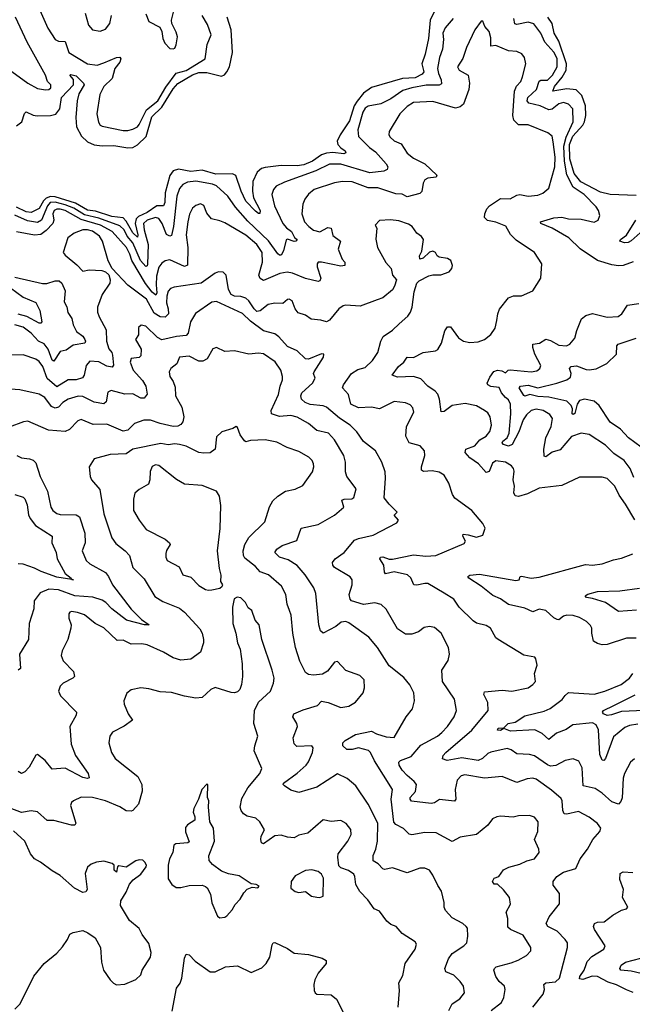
# Model space of a CAD drawing. Extents: x 1954683 to 2060285, y 904798 to 1016299.
# Tile 403 of 472: x 2030804 to 2034601, y 978303 to 984408. Entities that reach past the tile are written whole.
import ezdxf

# ---------------------------------------------------------------- set-up
doc = ezdxf.new("R2010")
doc.units = 0

msp = doc.modelspace()

# ---------------------------------------------------------------- linework, layer by layer
at = {"layer": '0CON10XD'}
for points in [[(2031585.4, 984445.4), (2031605, 984397.5), (2031672, 984362), (2031685.7, 984335.7), (2031692.1, 984292.1), (2031703.4, 984263.4), (2031735, 984230), (2031755, 984226.7), (2031765, 984232.5), (2031775, 984252.5), (2031781.7, 984301.7), (2031775, 984330), (2031747.5, 984385), (2031746, 984405), (2031770, 984505)], [(2033376.7, 984465), (2033348.3, 984405), (2033337.4, 984292.6), (2033318.3, 984195), (2033297.2, 984135), (2033310, 984085), (2033298.9, 984071.1), (2033255, 984048.8), (2033176.4, 984043.6), (2032985, 983988.8), (2032935, 983952.3), (2032895, 983903.8), (2032878.3, 983875), (2032848, 983782), (2032790.5, 983695), (2032772, 983655), (2032775.4, 983635), (2032794, 983614), (2032822.5, 983595), (2032825, 983581.9), (2032813.2, 983576.8), (2032745, 983584.1), (2032705, 983580), (2032675, 983569.7), (2032618.9, 983531.1), (2032565, 983509.3), (2032525, 983502.3), (2032424.8, 983505.2), (2032325, 983492.5), (2032303.5, 983486.5), (2032276.7, 983463.3), (2032249.2, 983405), (2032246.3, 983345), (2032253, 983303), (2032295, 983226.2), (2032293, 983207), (2032285, 983206.2), (2032265, 983222), (2032205, 983283.9), (2032176.2, 983345), (2032143, 983443), (2032123, 983453), (2032019.7, 983450.3), (2031935, 983475.1), (2031865, 983467.7), (2031787.8, 983482.2), (2031755, 983470.5), (2031735, 983441.8), (2031704.8, 983335), (2031704.5, 983275), (2031696.1, 983255), (2031655, 983253.9), (2031595, 983212.4), (2031541.4, 983188.6), (2031525.9, 983174.1), (2031519.5, 983145), (2031537.4, 983075), (2031535, 983060.8), (2031505, 983087.5), (2031465, 983160), (2031445, 983180.3), (2031375, 983188.9), (2031275, 983221.6), (2031225, 983228.1), (2031150.4, 983270.4), (2031025, 983308.9), (2030995, 983311.1), (2030968.6, 983301.4), (2030950.8, 983285), (2030925, 983237.4), (2030875, 983213)], [(2030919.7, 984485), (2030978.2, 984355), (2031025, 984285.6), (2031045, 984275.4), (2031085, 984272.2), (2031108.6, 984205), (2031225, 984133.8), (2031285, 984125.4), (2031325, 984140.8), (2031405, 984174.5), (2031425.7, 984175.7), (2031432, 984165), (2031424.3, 984145), (2031393.6, 984106.4), (2031376.9, 984043.1), (2031325.6, 983995), (2031301.5, 983945), (2031282.7, 983825), (2031292.1, 983772.1), (2031303.1, 983755), (2031315, 983749.1), (2031445, 983721.1), (2031475, 983720.9), (2031505, 983730), (2031533.5, 983745), (2031545, 983757.9), (2031589.7, 983850.3), (2031660.6, 983905), (2031709.6, 983990.4), (2031773.5, 984076.5), (2031835, 984093.2), (2031952.9, 984165), (2031966.5, 984253.5), (2031990.8, 984315), (2031967.6, 984377.6), (2031935.3, 984435)], [(2031209.8, 984449.8), (2031231.4, 984375), (2031256.2, 984345), (2031302.7, 984337.3), (2031335, 984350), (2031363.1, 984385), (2031372.9, 984435)], [(2030755, 984087.8), (2030854.2, 984015), (2030915, 983981.9), (2030965, 983974.3), (2030985, 983976.2), (2030996.7, 983985), (2030996.2, 984005), (2030975.6, 984025.6), (2030963.5, 984065), (2030850, 984270), (2030777.2, 984425)], [(2033491.6, 984415), (2033441.3, 984358.7), (2033426.8, 984325), (2033430.4, 984285), (2033425.2, 984225), (2033406.8, 984173.2), (2033393.5, 984106.5), (2033399.4, 984075), (2033417.1, 984035), (2033418.5, 984011.5), (2033405, 984001.9), (2033322.7, 984002.7), (2033235, 983985.2), (2033179.8, 983970.2), (2033105, 983917.5), (2033043, 983887), (2032965, 983872.9), (2032945, 983858.9), (2032930.5, 983835), (2032900.6, 983725), (2032903.8, 983685), (2032973.3, 983615), (2033009.3, 983589.3), (2033075.4, 983515), (2033086.7, 983495), (2033080.9, 983479.1), (2033061.4, 983468.6), (2032975, 983458.8), (2032795, 983512.1), (2032725, 983512.6), (2032638.8, 983471.2), (2032445, 983401.8), (2032394.7, 983375.3), (2032376.7, 983355), (2032366.7, 983325), (2032384.3, 983254.3), (2032434.3, 983145), (2032456.9, 983116.9), (2032487.9, 983095), (2032507.8, 983057.8), (2032523.8, 983045), (2032516.2, 983035), (2032506.3, 983033.7), (2032465, 983046.5), (2032455, 983044), (2032438.9, 982975), (2032425, 982949.2), (2032415, 982948.6), (2032405, 982957.1), (2032346.5, 983036.5), (2032218.1, 983158.1), (2032142, 983245), (2032094.5, 983315), (2032025, 983377.1), (2031999.2, 983389.2), (2031895, 983407.8), (2031845, 983401.6), (2031815, 983386.9), (2031795, 983360.6), (2031779, 983315), (2031757.9, 983125), (2031745, 983070.8), (2031735, 983065.5), (2031715, 983075.6), (2031686.7, 983145), (2031665.8, 983175.8), (2031645, 983182.2), (2031593.4, 983165), (2031572.4, 983145), (2031575.8, 983105), (2031600.9, 983015), (2031596.6, 982893.4), (2031595, 982882.5), (2031585, 982877.9), (2031553.4, 982915), (2031504.6, 983025), (2031470, 983065), (2031452.2, 983105), (2031425, 983131), (2031295, 983178.3), (2031205, 983198.9), (2031139, 983239), (2031085, 983260.1), (2031025, 983276.4), (2030993.7, 983275), (2030975.9, 983255), (2030938.5, 983165), (2030915, 983151.4), (2030851.6, 983161.6), (2030775, 983197)], [(2030785, 983750.9), (2030817.9, 983775), (2030833.4, 983826.6), (2030843.8, 983836.2), (2030886.9, 983816.9), (2030912.9, 983812.9), (2030995, 983813.6), (2031028.2, 983821.8), (2031052.6, 983855), (2031062.7, 983925), (2031137.3, 984005), (2031136.9, 984036.9), (2031114, 984065), (2031121.9, 984068.1), (2031155, 984060.6), (2031200.4, 984015), (2031203.2, 984005), (2031171.2, 983948.8), (2031159.6, 983905), (2031152.5, 983802.5), (2031157.1, 983745), (2031186.5, 983686.5), (2031225, 983650.4), (2031265, 983632.2), (2031315, 983625.6), (2031387.6, 983627.6), (2031475, 983612.9), (2031505, 983616.1), (2031535, 983632.5), (2031588.5, 983685), (2031624, 983806), (2031686, 983865), (2031755, 983978.8), (2031785, 984013.7), (2031875, 984065.9), (2031915, 984081), (2031965, 984081.5), (2032055, 984057.8), (2032073.1, 984066.9), (2032088.5, 984085), (2032104.7, 984115.3), (2032123.8, 984205), (2032115.3, 984344.7), (2032089.5, 984425)], [(2034617.4, 981307.4), (2034558.5, 981405), (2034520.4, 981460.4), (2034492.9, 981515), (2034445, 981564.2), (2034415, 981571.9), (2034275, 981570.8), (2034165, 981520.6), (2034025, 981502.5), (2033951.7, 981468.3), (2033895, 981451.1), (2033876.1, 981456.1), (2033866.4, 981475), (2033871.1, 981515), (2033862.5, 981555), (2033869.5, 981609.5), (2033865.7, 981625.7), (2033851.7, 981641.7), (2033815, 981665.6), (2033755, 981673.1), (2033735, 981659.2), (2033715, 981606.7), (2033695, 981601.2), (2033648.1, 981655), (2033595, 981690.8), (2033565.5, 981725), (2033569.2, 981745), (2033625, 981766.7), (2033657, 981803), (2033696.4, 981825), (2033718.2, 981855), (2033729.4, 981895), (2033719.4, 981945), (2033705, 981970), (2033685, 981985.8), (2033635, 982014), (2033565, 982027.5), (2033485, 982015.3), (2033435, 981978.2), (2033416.4, 981976.4), (2033406.2, 982055), (2033395, 982086.4), (2033379.2, 982105), (2033335, 982135.3), (2033291.1, 982181.1), (2033245, 982195.5), (2033145, 982191.1), (2033112.9, 982205), (2033151.5, 982258.5), (2033185.5, 982285), (2033205, 982316.7), (2033245, 982314.5), (2033305, 982345.4), (2033382.5, 982355), (2033395, 982362.5), (2033417.9, 982402.1), (2033440, 982480), (2033455, 982503.8), (2033475, 982503.8), (2033524.4, 982435), (2033555, 982415.6), (2033595, 982407.5), (2033645, 982411.4), (2033685.7, 982424.3), (2033724.5, 982455.5), (2033750.8, 982495), (2033762.7, 982542.7), (2033767.1, 982585), (2033777.6, 982612.4), (2033835, 982684.2), (2033865, 982695.7), (2033915, 982696), (2033985, 982726.7), (2034034.2, 982805), (2034040, 982895), (2033995, 982964), (2033880.5, 983040.5), (2033845.5, 983075.5), (2033817, 983127), (2033755, 983151.9), (2033702.9, 983162.9), (2033685, 983182.5), (2033687.1, 983205), (2033700, 983235), (2033716, 983254), (2033785, 983300), (2033845, 983297.8), (2033885, 983320), (2033905, 983323.8), (2033955, 983314.6), (2034015, 983321.1), (2034046.4, 983333.6), (2034085, 983364), (2034121.8, 983495), (2034124.2, 983555), (2034111.1, 983651.1), (2034105, 983686.7), (2034077.6, 983707.6), (2033955, 983756.4), (2033895, 983756.2), (2033867.3, 983785), (2033861.1, 983815), (2033871.6, 983965), (2033884.1, 983995.9), (2033909.6, 984025), (2033920.7, 984055), (2033940.6, 984135), (2033933.4, 984173.4), (2033917.4, 984197.4), (2033885, 984211.9), (2033835, 984215.5), (2033755, 984248.6), (2033724.2, 984244.2), (2033724, 984295), (2033713.8, 984335), (2033686.4, 984366.4), (2033675, 984400), (2033665, 984400), (2033626.2, 984345), (2033573.3, 984235), (2033551.9, 984168.1), (2033518.1, 984115), (2033527.5, 984095), (2033583.3, 984065), (2033592.5, 984015), (2033587.4, 983975), (2033556.1, 983885), (2033535, 983867.5), (2033505, 983858.8), (2033365, 983901.3), (2033245, 983894.1), (2033205, 983870.8), (2033161.2, 983825), (2033094.4, 983715.6), (2033091.8, 983695), (2033100.1, 983680.1), (2033125, 983657.3), (2033168.5, 983638.5), (2033205, 983581.1), (2033245, 983550.5), (2033315, 983514.5), (2033390, 983445), (2033385, 983432.5), (2033334.6, 983425.4), (2033316, 983415), (2033306, 983395), (2033297.3, 983342.7), (2033285, 983330), (2033205, 983309.4), (2033175, 983325.9), (2033135, 983328.1), (2033025, 983364.7), (2032965, 983365.2), (2032865, 983402.2), (2032804.5, 983404.5), (2032755, 983396.9), (2032629.4, 983355), (2032595, 983326.9), (2032571.5, 983295), (2032559.5, 983265), (2032552.7, 983205), (2032569.4, 983155), (2032595.6, 983125), (2032625, 983103.8), (2032665, 983092.1), (2032715, 983118.9), (2032735, 983115.6), (2032745, 983070.9), (2032792.2, 983035), (2032779.2, 982985), (2032802.9, 982922.9), (2032819.4, 982905), (2032818.6, 982885), (2032795, 982879.6), (2032675, 982905.7), (2032655, 982903.8), (2032648, 982895), (2032648.1, 982875), (2032671.5, 982805), (2032665, 982789.2), (2032655, 982785.6), (2032575, 982804.1), (2032495, 982837.6), (2032462.2, 982842.2), (2032417.1, 982835), (2032315, 982791.8), (2032295, 982804.4), (2032285.4, 982825), (2032309.7, 982905), (2032308.1, 982965), (2032275, 983015.3), (2032205, 983072.8), (2032075, 983147.7), (2032045, 983161.5), (2031993.7, 983173.7), (2031965, 983209.2), (2031945.3, 983255.3), (2031925, 983266.7), (2031895, 983256.9), (2031875, 983240), (2031857.3, 983202.7), (2031845.3, 983154.7), (2031835.8, 983075), (2031846.3, 982995), (2031844.6, 982885.4), (2031825, 982878.9), (2031735, 982920), (2031705, 982913.5), (2031685, 982898.9), (2031666.3, 982873.7), (2031653, 982817), (2031649.8, 982765), (2031655.2, 982714.8), (2031648.8, 982701.2), (2031625, 982718.5), (2031583.1, 982773.1), (2031499, 982915), (2031487, 982955), (2031466.7, 982995), (2031377.6, 983095), (2031304.4, 983134.4), (2031185, 983169.9), (2031085, 983224.8), (2031055, 983232.6), (2031035, 983233.5), (2031018, 983225), (2031010.5, 983205), (2031014.8, 983165), (2031009.5, 983145), (2030968.5, 983101.5), (2030935, 983076.8), (2030895, 983072.7), (2030785, 983093.6)], [(2034607, 982907), (2034545, 982884.3), (2034515, 982882.2), (2034475, 982888.1), (2034385, 982915.6), (2034277.5, 982987.5), (2034208.1, 983055), (2034105.3, 983115.3), (2034033.8, 983145), (2034032.5, 983155), (2034115, 983180.2), (2034165, 983183.6), (2034206, 983174), (2034285, 983172.3), (2034365, 983153.6), (2034389.2, 983165), (2034399.2, 983195), (2034391.4, 983225), (2034377.7, 983247.7), (2034302.3, 983325), (2034235, 983370.7), (2034196.2, 983446.2), (2034181.3, 983531.3), (2034176.9, 983623.1), (2034190.7, 983679.3), (2034234.2, 983775), (2034231.8, 983855), (2034206.7, 983885), (2034175, 983894.1), (2034145, 983887.5), (2034105, 983853.1), (2034085, 983848.9), (2034030, 983875), (2033959.7, 983889.7), (2033950.5, 983905), (2033954.8, 983925.2), (2034006.7, 983975), (2034023.2, 984026.8), (2034035, 984032.4), (2034075, 984033.2), (2034106.9, 984065), (2034136.6, 984115), (2034135, 984166.9), (2034115, 984208), (2034059, 984269), (2034035.2, 984325.2), (2033992, 984382), (2033955, 984393.8), (2033885, 984379.2), (2033873.4, 984383.4), (2033867.7, 984415)], [(2034625, 983317.7), (2034465, 983325.2), (2034405, 983338.9), (2034283.2, 983403.2), (2034241, 983455), (2034213.9, 983545), (2034212.5, 983635), (2034233.3, 983686.7), (2034295, 983753.7), (2034306, 983775), (2034314.3, 983815), (2034310.3, 983875), (2034289, 983939), (2034253, 983973), (2034195, 983978.6), (2034108, 983965), (2034119, 983995), (2034167.4, 984052.6), (2034192.1, 984095), (2034193.1, 984135), (2034145.3, 984275.3), (2034116.8, 984325), (2034103.8, 984385), (2034077.8, 984425)], [(2030875, 983213), (2030845, 983217.8), (2030785, 983246.2)], [(2033435, 980852.3), (2033335, 980911.3), (2033315, 980913.3), (2033265, 980902.1), (2033246.7, 980905), (2033228.1, 980948.1), (2033207.5, 980965), (2033125, 980984.3), (2033071.9, 980971.9), (2033065, 980983.3), (2033061.6, 981025), (2033036.4, 981065), (2033041.4, 981075), (2033055, 981077.3), (2033095, 981063.2), (2033115, 981062.9), (2033245, 981090), (2033322, 981082), (2033384.6, 981085.4), (2033559.5, 981160.5), (2033566.9, 981175), (2033550.6, 981205), (2033552.8, 981217.2), (2033583.3, 981215), (2033635, 981199.2), (2033675, 981212.5), (2033690, 981255), (2033675.8, 981285), (2033605.7, 981365), (2033501.2, 981441.2), (2033487.3, 981465), (2033464.5, 981534.5), (2033434.2, 981585), (2033405, 981603.1), (2033360.2, 981610.2), (2033307, 981607), (2033295.7, 981615.7), (2033294.6, 981635.4), (2033314.4, 981705), (2033312.9, 981735), (2033286.2, 981765), (2033219.2, 981785), (2033198.2, 981825), (2033201.1, 981885), (2033246.9, 981975), (2033240.7, 982000.7), (2033225, 982019.2), (2033195, 982033.1), (2033125, 982040.8), (2033035, 981995.8), (2032984.4, 982005.6), (2032905, 982000.6), (2032857.5, 982025), (2032842.9, 982085), (2032805.7, 982125), (2032811.9, 982145), (2032861.1, 982215), (2032900.4, 982239.6), (2032945, 982252.4), (2032991.8, 982295), (2033025, 982343.8), (2033041.8, 982415), (2033056.7, 982443.3), (2033115, 982483.1), (2033156.7, 982523.3), (2033209.7, 982570.3), (2033225.7, 982595), (2033235.9, 982625.9), (2033248.3, 982721.7), (2033265.8, 982775), (2033280.7, 982789.3), (2033340.7, 982819.3), (2033365, 982825.7), (2033415, 982826.2), (2033465.8, 982844.2), (2033482.5, 982865), (2033487.5, 982885), (2033477.5, 982915), (2033455, 982926.7), (2033405, 982936.7), (2033392.5, 982945), (2033382.5, 982965), (2033365, 982973.3), (2033345, 982966.2), (2033305, 982928.8), (2033285, 982923.3), (2033283.3, 982945), (2033296.9, 982973.1), (2033307.1, 983045), (2033295, 983064), (2033265.6, 983085.6), (2033237.5, 983125), (2033215, 983140), (2033155, 983160.6), (2033102.7, 983167.3), (2033035, 983163.8), (2033007.5, 983135), (2033018, 983115), (2033012.3, 983047.7), (2033022.5, 982995), (2033073, 982903), (2033105.7, 982865), (2033115.7, 982825), (2033138.8, 982795), (2033128, 982755), (2033115, 982734), (2033055, 982684.2), (2033019.4, 982670.6), (2032915, 982632.9), (2032825, 982638.9), (2032810, 982635), (2032782.5, 982615), (2032725, 982545.8), (2032705, 982534.3), (2032670, 982545), (2032611.7, 982551.7), (2032575, 982577.1), (2032530.3, 982590.3), (2032510.8, 982615), (2032494, 982665), (2032475, 982675.7), (2032465, 982674), (2032435, 982649.2), (2032385, 982650.9), (2032345, 982642.8), (2032295, 982602.9), (2032275, 982598.9), (2032257.6, 982615), (2032225.1, 982665.1), (2032205, 982680.8), (2032175, 982690.9), (2032134.6, 982694.6), (2032114.2, 982705), (2032097.7, 982735), (2032084, 982825), (2032065, 982843.8), (2032036.1, 982843.9), (2032015, 982835.8), (2031929.2, 982775), (2031761.1, 982748.9), (2031739.4, 982740.6), (2031725, 982724.3), (2031715.7, 982694.3), (2031713.4, 982653.4), (2031724.7, 982615.3), (2031725.7, 982585), (2031705, 982563.8), (2031675, 982564.8), (2031638, 982588), (2031589.4, 982675), (2031475, 982763.1), (2031376.7, 982865), (2031353.5, 982913.5), (2031316.5, 983035), (2031299.3, 983065), (2031255, 983096), (2031225, 983104.8), (2031195, 983105.2), (2031140.8, 983085), (2031101.8, 983055), (2031074, 982965), (2031085, 982948.8), (2031159.1, 982889.1), (2031195, 982848.1), (2031235, 982856.9), (2031313.2, 982853.2), (2031335.7, 982845.7), (2031355.8, 982825.8), (2031364.4, 982795), (2031362.2, 982775), (2031314.4, 982705), (2031286.5, 982625), (2031285.6, 982595), (2031297.5, 982565), (2031340, 982485), (2031342.9, 982415), (2031357.2, 982367.2), (2031374.7, 982345), (2031379, 982329), (2031384.6, 982265.4), (2031376.8, 982253.2), (2031345, 982260.4), (2031295, 982287.7), (2031239.5, 982290.5), (2031216.8, 982265), (2031203.8, 982205), (2031192.7, 982187.3), (2031155, 982174.7), (2031105, 982175.4), (2031035, 982132.5), (2030975, 982182.5), (2030946.9, 982256.9), (2030925, 982288.5), (2030905, 982302.5), (2030825, 982330.9), (2030715, 982328.2)], [(2034705, 983135.3), (2034595, 983036.6), (2034575, 983026.1), (2034553.9, 983023.9), (2034524.6, 983034.6), (2034528, 983045), (2034565, 983072.4), (2034623, 983165)], [(2030775, 982812.5), (2030945, 982772.8), (2030972.4, 982772.4), (2031025, 982788.4), (2031048.2, 982788.2), (2031065.4, 982775), (2031086.7, 982726.7), (2031079.4, 982659.4), (2031097.3, 982627.3), (2031101.9, 982591.9), (2031127.3, 982555), (2031136.2, 982516.2), (2031155.5, 982475), (2031195, 982446.2), (2031208.9, 982425), (2031212.7, 982415), (2031207.1, 982402.9), (2031135, 982390), (2031091.7, 982358.3), (2031055, 982350.6), (2031015, 982290.4), (2031005, 982297.3), (2030980, 982365), (2030955, 982398.1), (2030921.1, 982415), (2030874.8, 982464.8), (2030825, 982500.8), (2030775, 982516.8)], [(2030708.4, 982775), (2030825, 982686.9), (2030903.9, 982653.9), (2030929.5, 982605), (2030940.6, 982535), (2030935, 982526), (2030925, 982526.5), (2030847.9, 982567.9), (2030795, 982582.4)], [(2032742.5, 981042.5), (2032759.2, 981065), (2032815.6, 981105), (2032879.8, 981180.2), (2032905, 981191.5), (2032995, 981211.9), (2033141.8, 981288.2), (2033152.9, 981305), (2033126.2, 981335), (2033143.3, 981355), (2033093.3, 981403.3), (2033062.5, 981442.5), (2033071.5, 981565), (2033068.5, 981605), (2033048.5, 981665), (2033010, 981735), (2032935, 981793.1), (2032893.5, 981853.5), (2032853.1, 981895), (2032787, 981937), (2032705, 982005.3), (2032685, 982013.8), (2032605, 982021.6), (2032574.4, 982035), (2032551.2, 982055), (2032547.1, 982075), (2032553.5, 982095), (2032618.6, 982155), (2032635.8, 982185.8), (2032626.2, 982215), (2032628.6, 982225), (2032687.1, 982315), (2032688.8, 982335), (2032675, 982336.1), (2032595, 982303.7), (2032575.3, 982305.3), (2032525, 982355.5), (2032465, 982382.2), (2032411.3, 982441.3), (2032385, 982461.2), (2032315, 982480), (2032235, 982538.4), (2032185, 982586.7), (2032025, 982660), (2031995, 982656.4), (2031894.5, 982585.5), (2031862.5, 982535), (2031847.4, 982465), (2031835, 982449.1), (2031776, 982444), (2031685, 982423.8), (2031658.5, 982438.5), (2031585, 982508), (2031556.7, 982513.3), (2031540.5, 982499.5), (2031540.8, 982455), (2031522.5, 982425), (2031534.7, 982404.7), (2031556.1, 982366.1), (2031554.4, 982325), (2031545, 982313.6), (2031495, 982307.9), (2031488.6, 982285), (2031507.1, 982235), (2031565, 982171.5), (2031585.8, 982135), (2031593.8, 982086.2), (2031575, 982062.5), (2031555, 982062.5), (2031505, 982087.8), (2031455, 982085.3), (2031370.5, 982109.5), (2031350.4, 982099.6), (2031340.9, 982039.1), (2031325, 982025.5), (2031265, 982037.3), (2031195, 982072.4), (2031165.8, 982074.2), (2031104.4, 982055), (2031071.5, 982035), (2031043.9, 982006.1), (2031025, 982000), (2031000.3, 982010.3), (2030960.9, 982065), (2030925, 982085.5), (2030805, 982112.2), (2030746.4, 982116.4)], [(2034610.4, 981570.4), (2034587.3, 981625), (2034550.5, 981675), (2034487.9, 981717.9), (2034435, 981769.1), (2034335, 981836.9), (2034285, 981844.5), (2034225.3, 981824.7), (2034155, 981742), (2034105, 981727.5), (2034065, 981698.1), (2034055, 981701.2), (2034053.2, 981745), (2034064.8, 981815), (2034098.9, 981885), (2034106.7, 981935), (2034090.2, 981960.2), (2034048.8, 981985), (2034005, 981992.9), (2033975.3, 981984.7), (2033945, 981957.8), (2033925, 981927.5), (2033897.8, 981852.2), (2033856.7, 981775), (2033835, 981764.3), (2033802.3, 981775), (2033794.7, 981785), (2033798.1, 981795), (2033826.7, 981815), (2033838, 981845), (2033848.6, 981965), (2033846.7, 982025), (2033835, 982051.2), (2033814.8, 982064.8), (2033790.7, 982095), (2033776.9, 982126.9), (2033725, 982134.2), (2033706.7, 982145), (2033701.9, 982155), (2033719.2, 982190.8), (2033743.4, 982226.6), (2033765, 982234.8), (2033791.7, 982231.7), (2033815, 982218.8), (2033832, 982235), (2033845, 982238.2), (2033975, 982223.8), (2034008.9, 982231.1), (2034028, 982245), (2034034.2, 982265), (2033998.2, 982335), (2033984.6, 982375), (2033985, 982396.2), (2034026.9, 982403.1), (2034065, 982426.5), (2034095, 982418.8), (2034145, 982390.7), (2034194, 982386), (2034213.4, 982396.6), (2034246.1, 982433.9), (2034257.9, 982482.1), (2034287.3, 982552.7), (2034312.5, 982575), (2034354.3, 982585.7), (2034445, 982564.5), (2034512.8, 982567.2), (2034535.6, 982585), (2034570.9, 982639.1), (2034641.7, 982648.3)], [(2034695, 981729.4), (2034578.6, 981815), (2034529, 981869), (2034463.4, 981913.4), (2034395.8, 982015), (2034365, 982042), (2034305, 982055.6), (2034275, 982047.6), (2034259.8, 982025), (2034245, 981967.1), (2034235, 981960), (2034228, 981965), (2034229.7, 981995), (2034223.2, 982015), (2034195, 982041.9), (2034085, 982067.5), (2034015, 982071.4), (2033965.7, 982084.3), (2033935, 982074.5), (2033928.6, 982078.6), (2033900, 982125), (2033907.5, 982135), (2033955, 982141.3), (2034015, 982125.7), (2034134.5, 982155.5), (2034195, 982176.1), (2034217.8, 982192.2), (2034223.1, 982215), (2034211.8, 982245), (2034222, 982258), (2034255, 982262.3), (2034315, 982239.3), (2034335, 982237.5), (2034377.3, 982242.7), (2034444.5, 982275.5), (2034502.5, 982335), (2034505.5, 982385), (2034512.8, 982397.2), (2034625, 982434.5)], [(2033726.2, 978265), (2033791.5, 978315), (2033805.6, 978345.6), (2033814, 978395), (2033808.8, 978415), (2033776.2, 978445), (2033756, 978475), (2033744, 978515), (2033746.7, 978525), (2033757.5, 978535), (2033850.9, 978559.1), (2033893.6, 978576.4), (2033945.7, 978605), (2033972, 978635), (2033972, 978655), (2033925, 978732.3), (2033846.7, 978766.7), (2033830.4, 978780.4), (2033830, 978835), (2033818.8, 978875), (2033845.6, 978924.4), (2033840, 978965), (2033802.5, 979012.5), (2033765, 979047.5), (2033745, 979048.8), (2033734.3, 979065), (2033745, 979086), (2033773.9, 979096.1), (2033802.5, 979137.5), (2033835.9, 979154.1), (2033905, 979172.5), (2033947, 979193), (2033995, 979206), (2034023.8, 979245), (2034021.2, 979265), (2033996, 979325), (2034015.5, 979374.5), (2034016.9, 979435), (2033995, 979464), (2033965, 979474.2), (2033895, 979471.9), (2033863.2, 979463.2), (2033785, 979469.2), (2033762.5, 979465), (2033735, 979452), (2033706.3, 979413.7), (2033635, 979356.2), (2033535, 979340), (2033485, 979313.3), (2033385, 979365.6), (2033315, 979367.9), (2033235.3, 979354.7), (2033217.7, 979357.7), (2033183.8, 979393.8), (2033135, 979417.8), (2033122.7, 979432.7), (2033105.9, 979574.1), (2033114.5, 979635), (2033003.3, 979813.3), (2032978.6, 979865), (2032966.5, 979876.5), (2032905, 979892.9), (2032865, 979882.5), (2032832.7, 979882.7), (2032807.8, 979905), (2032807.8, 979925), (2032821.2, 979938.8), (2032884.6, 979975.4), (2032985, 979997.1), (2033015, 979980), (2033075, 979962.3), (2033125, 979957.5), (2033200, 980085), (2033238.1, 980135), (2033251.4, 980185), (2033246.7, 980235), (2033223.1, 980283.1), (2033185, 980330), (2033095, 980402.5), (2033022.9, 980515), (2032968.7, 980578.7), (2032845, 980667.9), (2032825, 980677.3), (2032796.6, 980673.4), (2032763.5, 980646.5), (2032684.2, 980604.2), (2032669.2, 980619.3), (2032658.9, 980655), (2032639.4, 980849.4), (2032626.5, 980885), (2032572.9, 980965), (2032524.2, 981024.2), (2032469.1, 981059.1), (2032415, 981075.6), (2032385.7, 981105), (2032398.6, 981125), (2032431.7, 981148.3), (2032521.2, 981178.8), (2032548.8, 981255), (2032655, 981278.6), (2032755, 981335.6), (2032812.9, 981385), (2032801.9, 981428.1), (2032815.5, 981434.5), (2032862.4, 981437.6), (2032875.8, 981445), (2032888.8, 981498.8), (2032831.4, 981575), (2032823.3, 981605), (2032824.4, 981665), (2032813.3, 981705), (2032755, 981802.5), (2032718.8, 981845), (2032645, 981860.9), (2032594, 981904), (2032525, 981944.6), (2032485, 981953.1), (2032415, 981948.8), (2032364.7, 981964.7), (2032362.6, 981985), (2032407.5, 982085), (2032417.8, 982135), (2032433.6, 982175), (2032433.7, 982196.3), (2032423.2, 982235), (2032387.1, 982287.1), (2032316.3, 982336.3), (2032285, 982339.6), (2032225, 982333.5), (2032135, 982354.3), (2032075, 982351.1), (2032025, 982376.5), (2032001.7, 982368.3), (2031965.8, 982305), (2031939.1, 982290.9), (2031915, 982290.4), (2031855, 982322.9), (2031795, 982315.5), (2031778.9, 982275), (2031741.1, 982245), (2031730.4, 982225), (2031734.7, 982195), (2031755.3, 982165), (2031768.7, 982128.7), (2031770.8, 982075), (2031809.6, 982005), (2031820.9, 981945), (2031815.4, 981914.6), (2031802.4, 981897.6), (2031785, 981888.2), (2031755, 981886.2), (2031675, 981904), (2031615, 981925.2), (2031574.2, 981925.8), (2031515, 981903.9), (2031475, 981863.3), (2031445, 981857.8), (2031345, 981900), (2031258.9, 981898.9), (2031185, 981928.2), (2031165, 981920.6), (2031112.7, 981867.3), (2031085, 981854.7), (2030983, 981863), (2030855, 981918.1), (2030827.5, 981915), (2030737.9, 981882.1)], [(2033464.4, 978265), (2033485.8, 978305), (2033532.1, 978337.9), (2033561.2, 978375), (2033555.6, 978415), (2033534.4, 978445), (2033495, 978483.5), (2033445.3, 978505.3), (2033438.5, 978525), (2033462, 978585), (2033485, 978618.5), (2033557.1, 978665), (2033576.2, 978683.8), (2033581.4, 978725), (2033579.2, 978775), (2033572, 978785), (2033550, 978805), (2033485, 978838.8), (2033444.5, 978884.5), (2033434.2, 978905), (2033435.8, 978935), (2033418.6, 979005), (2033395, 979038.8), (2033364.5, 979104.5), (2033343.7, 979133.7), (2033315, 979147.1), (2033285, 979146.7), (2033205, 979117.8), (2033115, 979149.2), (2033065, 979138.8), (2033055, 979142), (2033026, 979175), (2032995, 979192.5), (2032995.4, 979225), (2033012.5, 979265), (2033022.5, 979315), (2033025, 979426.7), (2032963.6, 979543.6), (2032886.9, 979656.9), (2032833.3, 979703.3), (2032775, 979732.2), (2032645, 979648.7), (2032535, 979615.8), (2032485, 979630), (2032445, 979657.1), (2032438.1, 979665), (2032440, 979675), (2032525, 979736.7), (2032579.4, 979785), (2032595, 979806), (2032619.5, 979865), (2032623.8, 979893.8), (2032615.8, 979905.8), (2032522.3, 979902.3), (2032505, 979917.5), (2032500, 979955), (2032526.9, 980025), (2032522.9, 980045), (2032498, 980085), (2032504, 980105), (2032560.4, 980129.6), (2032650, 980155), (2032675, 980182.5), (2032716.4, 980173.6), (2032795, 980144.4), (2032845, 980151.4), (2032885, 980175.7), (2032932.9, 980235), (2032940.8, 980265), (2032938.9, 980315), (2032912.2, 980342.2), (2032825, 980373.6), (2032775, 980428.2), (2032755, 980424.4), (2032711.2, 980368.8), (2032680.8, 980349.2), (2032625, 980342.9), (2032595, 980348.6), (2032575, 980360), (2032540.2, 980430.2), (2032514.5, 980515), (2032496.4, 980605), (2032486.2, 980715), (2032476.9, 980745), (2032462.8, 980785), (2032454.5, 980845), (2032426.7, 980895), (2032345.8, 980965.8), (2032295, 980985.4), (2032266.7, 981016.7), (2032200, 981070), (2032190.4, 981085), (2032188.4, 981115), (2032200.5, 981155), (2032225, 981198.5), (2032324.3, 981295), (2032353.3, 981386.7), (2032373.6, 981425), (2032405, 981454.2), (2032452, 981485), (2032512.4, 981497.6), (2032559.6, 981520.4), (2032620, 981605), (2032627.5, 981635), (2032624.3, 981654.3), (2032616, 981675), (2032596.2, 981695), (2032535, 981730), (2032462.5, 981755), (2032398.4, 981788.4), (2032325, 981802.4), (2032235, 981799.6), (2032205, 981790), (2032196.8, 981796.8), (2032171.2, 981835), (2032155, 981880), (2032145, 981886.7), (2032126, 981874), (2032057.9, 981852.1), (2032025, 981820.8), (2032015.5, 981744.5), (2031985, 981723.3), (2031945, 981720.4), (2031915, 981725.4), (2031835, 981763.3), (2031795.4, 981774.6), (2031765, 981778.2), (2031725, 981772.9), (2031679.1, 981780.9), (2031505.6, 981744.4), (2031465, 981715.6), (2031365, 981711.4), (2031265.7, 981684.3), (2031235.7, 981635), (2031241.4, 981575), (2031250, 981555), (2031301.4, 981495), (2031325.3, 981345.3), (2031376, 981196), (2031400.1, 981160.1), (2031457.5, 981115), (2031484.5, 981085), (2031505, 981011.4), (2031575, 980940.8), (2031641.1, 980831.1), (2031691.2, 980801.2), (2031795, 980758.9), (2031825, 980734.4), (2031920.3, 980630.3), (2031935.7, 980605), (2031944.2, 980565), (2031944.2, 980545), (2031924.2, 980485.8), (2031865, 980443.5), (2031802.6, 980437.4), (2031755, 980450.9), (2031695, 980486.8), (2031595, 980532.3), (2031561.7, 980538.3), (2031495, 980535.4), (2031445, 980560), (2031408.7, 980558.7), (2031326.6, 980636.6), (2031272, 980665), (2031205, 980718.2), (2031162.3, 980732.3), (2031125, 980738.5), (2031114.7, 980735.3), (2031108.9, 980725), (2031108, 980698), (2031122.9, 980655), (2031121.4, 980635), (2031102.5, 980565), (2031068, 980495), (2031060.8, 980465), (2031072.6, 980432.6), (2031137.6, 980367.6), (2031144.2, 980335.8), (2031133.8, 980325), (2031074.2, 980295), (2031054.2, 980275), (2031044.2, 980245), (2031058, 980215), (2031157.1, 980115), (2031153.3, 980095), (2031114.5, 980025), (2031123.6, 979915), (2031149.7, 979845), (2031228.6, 979735), (2031235, 979706.7), (2031225, 979703.1), (2031195, 979709.7), (2031085, 979767.3), (2031005, 979761.2), (2030962.5, 979815), (2030915, 979852.5), (2030905, 979847.5), (2030862.5, 979772.5), (2030835, 979744.2), (2030814.3, 979734.3), (2030795, 979746)], [(2030786.1, 981706.1), (2030815, 981692.2), (2030864.3, 981685.7), (2030887.6, 981677.6), (2030905, 981660), (2030932, 981575), (2030976.9, 981485), (2030996.4, 981386.4), (2031009.4, 981365), (2031035, 981346.7), (2031055, 981340.5), (2031155, 981337.3), (2031175.3, 981325.3), (2031207.3, 981225), (2031209.5, 981165), (2031192, 981115), (2031216.5, 981055), (2031238.6, 981035), (2031335, 980980), (2031355.6, 980955), (2031379.6, 980905), (2031494.1, 980754.1), (2031559.4, 980689.4), (2031607.5, 980655), (2031577.5, 980655), (2031467.1, 980685), (2031375.8, 980755), (2031338.2, 980795), (2031315, 980809.5), (2031257, 980827), (2031145.5, 980835.5), (2031045, 980873.6), (2030985, 980876.8), (2030930, 980855), (2030894.5, 980805), (2030892.2, 980755), (2030863.5, 980665), (2030859.1, 980565), (2030801.9, 980475), (2030810, 980385), (2030794, 980375)], [(2031975, 980870), (2031995, 980872.5), (2032045, 980882.5), (2032060, 980895), (2032062.5, 980905), (2032050, 980925), (2032053.9, 980963.9), (2032042.5, 981005), (2032030, 981115), (2032046.6, 981253.4), (2032050, 981395), (2032043.5, 981453.5), (2032025, 981485.8), (2031935, 981519.5), (2031825, 981528.2), (2031776.7, 981556.8), (2031666.9, 981645), (2031645, 981648.5), (2031625, 981636.9), (2031613, 981607), (2031610.9, 981555), (2031602.6, 981527.4), (2031543.8, 981495), (2031518.3, 981471.7), (2031510, 981435), (2031510, 981365), (2031544, 981304), (2031587.3, 981247.3), (2031706.4, 981186.4), (2031733.3, 981165), (2031737.5, 981155), (2031715, 981117.5), (2031710.8, 981099.2), (2031710, 981075), (2031718.8, 981055), (2031793.3, 981015), (2031815, 980966), (2031865, 980952.1), (2031915, 980900), (2031955, 980876), (2031975, 980870)], [(2030773.6, 981463.6), (2030825, 981447.1), (2030835, 981436.7), (2030849.9, 981399.9), (2030858.4, 981338.4), (2030868.5, 981315), (2030901.8, 981271.8), (2031006, 981206), (2031004, 981164), (2031030.4, 981105), (2031035.5, 981065), (2031086.8, 980975), (2031124, 980945), (2031126.3, 980936.7), (2031136.7, 980935), (2031126.3, 980936.7), (2031035, 980952), (2030936.3, 980986.3), (2030895, 981006.9), (2030825, 981032.7), (2030795, 981034.5)], [(2034625, 980573.8), (2034565, 980574.2), (2034445, 980534.2), (2034415, 980532), (2034385, 980539.2), (2034360.8, 980555), (2034350, 980605), (2034350, 980635), (2034342.1, 980652.1), (2034317.2, 980677.2), (2034275, 980701.1), (2034235, 980713.6), (2034195, 980715.4), (2034175, 980709.1), (2034145, 980687.9), (2034135, 980688.2), (2034115, 980699.1), (2034065, 980745.8), (2034025, 980752.7), (2033985, 980736.2), (2033935, 980759.2), (2033835, 980782), (2033785, 980817.8), (2033737.4, 980837.4), (2033665.3, 980895.3), (2033588.8, 980945), (2033581.2, 980955), (2033595, 980963.8), (2033655, 980971.1), (2033879.3, 980930.7), (2033900, 980935), (2033906.2, 980955), (2033915, 980958.2), (2033975, 980945.7), (2034025, 980951.1), (2034310.3, 981029.7), (2034355, 981026.9), (2034415.6, 981034.4), (2034485, 981060), (2034535, 981069.4), (2034605, 981095.8)], [(2033984.3, 978285), (2034049.1, 978365), (2034056.2, 978393.8), (2034053.6, 978425), (2034064.7, 978435.3), (2034125, 978442.5), (2034150.8, 978465), (2034200.5, 978655), (2034198.9, 978685), (2034185.6, 978705), (2034135, 978757), (2034078.1, 978785), (2034067.5, 978805), (2034087.1, 978845), (2034149.2, 978925), (2034149.1, 978989.1), (2034110.9, 979040.9), (2034111.4, 979065), (2034134.3, 979095), (2034175, 979122.7), (2034251.2, 979145), (2034278.6, 979205), (2034324.3, 979265), (2034356, 979325), (2034400, 979375), (2034406.7, 979395), (2034385, 979423.8), (2034333.4, 979463.4), (2034267.6, 979497.6), (2034195, 979482.7), (2034180, 979485), (2034171.1, 979505), (2034166.2, 979565), (2034159.8, 979579.8), (2034101.5, 979631.5), (2034005, 979698.2), (2033985, 979704.5), (2033948.9, 979701.1), (2033885, 979678.2), (2033795.4, 979715.4), (2033684.6, 979704.6), (2033563.8, 979726.2), (2033539.8, 979720.2), (2033516.3, 979693.7), (2033502.5, 979635), (2033507.8, 979575), (2033498.3, 979561.7), (2033406.9, 979573.1), (2033375, 979551.5), (2033355, 979547.7), (2033233.1, 979563.1), (2033224.4, 979574.4), (2033224.8, 979585), (2033256.9, 979623.1), (2033263.1, 979665), (2033250, 979685), (2033205, 979721.2), (2033175, 979755.3), (2033156.9, 979785), (2033154.4, 979805), (2033165.3, 979814.7), (2033229.9, 979840.1), (2033291.2, 979908.8), (2033394.3, 979965), (2033421.6, 979988.4), (2033456.9, 980025), (2033497.5, 980085), (2033511.4, 980125), (2033499.2, 980195), (2033424.4, 980305), (2033420.5, 980375), (2033460, 980435), (2033468.6, 980475), (2033461.5, 980515), (2033415.6, 980605), (2033375, 980638.6), (2033345, 980645.8), (2033310.9, 980639.1), (2033276.4, 980613.6), (2033235, 980598.6), (2033195, 980598.9), (2033145, 980631.4), (2033075, 980752.5), (2033045, 980782.2), (2033005, 980793.3), (2032935, 980782.5), (2032860, 980805), (2032852.5, 980815), (2032847.1, 980845), (2032864.3, 980905), (2032865.6, 980935.6), (2032853, 980953), (2032755, 981012.5), (2032744.3, 981025), (2032742.5, 981042.5)], [(2034615, 979824.2), (2034589.2, 979805), (2034552.5, 979735), (2034544.3, 979705), (2034537.7, 979582.3), (2034529.8, 979560.2), (2034515, 979544.4), (2034475, 979558.5), (2034415, 979612), (2034371, 979641), (2034297.2, 979657.2), (2034290, 979770), (2034269.7, 979809.7), (2034235.7, 979825.7), (2034185, 979815.6), (2034126.8, 979783.2), (2034095, 979780.3), (2034075, 979787.2), (2033995, 979843.4), (2033965, 979851.9), (2033886, 979856), (2033851.5, 979881.5), (2033825, 979888.5), (2033725, 979867.1), (2033705, 979857.3), (2033672.7, 979827.3), (2033645, 979815.2), (2033545, 979831.2), (2033454.5, 979815.5), (2033424, 979825), (2033429.4, 979845), (2033445, 979864.4), (2033606.7, 980003.3), (2033708.5, 980125), (2033706.2, 980175), (2033681.1, 980225), (2033685, 980240.8), (2033795, 980251.2), (2033855.4, 980244.6), (2033955, 980265.7), (2033985, 980285.8), (2034000.6, 980305), (2033994.2, 980355), (2034011.2, 980405), (2034004, 980445), (2033996.2, 980455), (2033928.3, 980468.3), (2033770, 980565), (2033755.9, 980575.9), (2033723.3, 980635), (2033695, 980652), (2033635, 980666), (2033615, 980680.8), (2033527.5, 980765), (2033495.8, 980815), (2033435, 980852.3)], [(2034627.1, 980747.1), (2034515, 980737.9), (2034435, 980794.2), (2034355, 980820), (2034316.7, 980825), (2034308.8, 980835), (2034325, 980845.3), (2034385, 980862.7), (2034525, 980867.6), (2034645, 980882.7)], [(2033149.1, 978285), (2033157.9, 978387.9), (2033154.6, 978435.4), (2033179.3, 978480.7), (2033193, 978557), (2033255.8, 978645), (2033264.2, 978675), (2033255, 978690), (2033175, 978742.9), (2033138, 978785), (2033105, 978798.2), (2033079.5, 978819.5), (2033035, 978880), (2033001.2, 978895), (2032961.1, 978951.1), (2032911.9, 979001.9), (2032888.5, 979045), (2032882.5, 979095), (2032875, 979110), (2032842.9, 979132.9), (2032795, 979149.6), (2032782.3, 979162.3), (2032775.4, 979215), (2032778.8, 979235), (2032838.9, 979315), (2032857.8, 979355), (2032856.6, 979386.6), (2032828.8, 979425), (2032795, 979442), (2032735, 979436), (2032685, 979446), (2032590, 979365), (2032535, 979350.8), (2032505, 979335.7), (2032465, 979338.9), (2032425, 979352.7), (2032385, 979347.8), (2032315, 979298.8), (2032303.3, 979305), (2032298, 979325), (2032300.8, 979345), (2032322.5, 979385), (2032293.6, 979435), (2032268.1, 979458.1), (2032215, 979470), (2032192.2, 979485), (2032176.4, 979505), (2032170.8, 979525), (2032180.1, 979579.9), (2032219.2, 979645), (2032292.5, 979735), (2032305.6, 979765), (2032258.2, 979875), (2032261.1, 979905), (2032281.1, 979965), (2032255.4, 980045), (2032259.1, 980125), (2032283.6, 980176.4), (2032357.8, 980245), (2032377.8, 980295), (2032381.1, 980325), (2032370, 980375), (2032304.3, 980564.3), (2032289.2, 980655), (2032263.8, 980685), (2032242.5, 980745), (2032220.7, 980760.7), (2032203.3, 980795), (2032175, 980823.8), (2032151.7, 980828.3), (2032133, 980817), (2032123.3, 980765), (2032126.2, 980665), (2032144.5, 980604.5), (2032154.6, 980545), (2032170, 980505), (2032183.8, 980415), (2032185.5, 980335), (2032179.4, 980285), (2032169.2, 980255), (2032155, 980240), (2032135, 980233.6), (2032115, 980235.6), (2032015, 980267.1), (2031988.8, 980255), (2031935, 980205.8), (2031895, 980201.4), (2031825, 980213.1), (2031745, 980235.8), (2031675, 980240), (2031605, 980259.4), (2031555, 980265.8), (2031495, 980253.8), (2031467.7, 980232.3), (2031448.8, 980185), (2031452, 980165), (2031477.5, 980105), (2031503.3, 980065), (2031452.1, 980027.9), (2031378.8, 979991.2), (2031362, 979965), (2031357.5, 979925), (2031372.9, 979865), (2031395, 979828), (2031535.7, 979715.7), (2031561.4, 979665), (2031562.9, 979625), (2031541.4, 979545), (2031506, 979505), (2031495, 979500), (2031465, 979502.1), (2031425, 979527.3), (2031335, 979564.7), (2031255, 979584.6), (2031185, 979588.2), (2031136.7, 979565), (2031125, 979553.3), (2031119.4, 979535), (2031153.1, 979426.9), (2031145, 979414.3), (2031125, 979414.4), (2031015, 979442.2), (2030975, 979443.1), (2030915, 979497.1), (2030875, 979503.3), (2030815, 979493.3), (2030745, 979520)], [(2034635, 980039.4), (2034585, 980031.8), (2034555, 980019.1), (2034485, 979961.5), (2034435, 979827.5), (2034425, 979814.2), (2034415, 979816), (2034401.1, 979851.1), (2034392.3, 980005), (2034377.3, 980035), (2034355, 980048), (2034233.4, 980036.6), (2034192.1, 980007.9), (2034130.6, 979985), (2034085, 979945.6), (2034043, 979983), (2033997.5, 980005), (2033846.3, 979996.3), (2033805, 980013.3), (2033785, 980001.5), (2033765, 980002.9), (2033769.2, 980015), (2033805, 980016.7), (2033832.5, 980045), (2033875, 980053.3), (2033935, 980091.3), (2034055, 980121.2), (2034092.6, 980137.4), (2034166.9, 980193.1), (2034185, 980217.5), (2034205, 980236.7), (2034365, 980226.2), (2034431.2, 980245), (2034532.9, 980285), (2034583.3, 980325), (2034605.5, 980355)], [(2034675.2, 980125.2), (2034535, 980118.7), (2034472.6, 980097.4), (2034445.3, 980094.7), (2034423.1, 980105), (2034416.9, 980115), (2034423.1, 980125), (2034486.3, 980156.3), (2034619, 980221)], [(2032045, 978838.8), (2032075, 978844), (2032088.7, 978851.3), (2032121.3, 978888.7), (2032138.7, 978921.3), (2032171.2, 978955), (2032193.8, 978995), (2032215, 979016.7), (2032245, 979030), (2032280, 979025), (2032287.5, 979035), (2032270, 979045), (2032239.3, 979049.3), (2032165, 979100), (2032097.6, 979112.4), (2032055, 979129.3), (2031999.8, 979169.8), (2031978.2, 979195), (2031977.2, 979222.8), (2032010.8, 979315), (2032005.6, 979395), (2031982, 979435), (2031973.8, 979525), (2031976.7, 979565), (2031967.5, 979585), (2031970, 979665), (2031965, 979667.5), (2031934, 979635), (2031913.3, 979575), (2031882.7, 979517.3), (2031880, 979495), (2031890, 979465), (2031888.8, 979445), (2031844.4, 979415.6), (2031831.1, 979398.9), (2031832.2, 979372.2), (2031855, 979310), (2031846.2, 979303.8), (2031771.7, 979298.3), (2031760.5, 979289.5), (2031753.8, 979245), (2031732.5, 979205), (2031723.6, 979166.4), (2031725, 979080), (2031747.5, 979045), (2031775, 979026.7), (2031803.6, 979026.4), (2031855, 979038.8), (2031935, 979041.2), (2031955, 979033.3), (2031966, 979025), (2031986.6, 978986.6), (2031995, 978932.5), (2032029.5, 978849.5), (2032045, 978838.8)], [(2030775, 978272), (2030806.2, 978305), (2030892.3, 978477.7), (2030955, 978556.7), (2031035, 978620.6), (2031070.3, 978659.7), (2031100.8, 978705), (2031115, 978738), (2031135, 978748), (2031195, 978761.2), (2031227, 978747), (2031271.2, 978715), (2031306, 978655), (2031310.8, 978565), (2031324, 978515), (2031365, 978453.8), (2031385, 978433.8), (2031405, 978424), (2031455, 978427.5), (2031525, 978455.8), (2031556, 978485), (2031563.8, 978515), (2031615.8, 978595), (2031620, 978625), (2031605, 978680), (2031563.3, 978735), (2031545, 978774), (2031485, 978823.3), (2031428.8, 978915), (2031431.2, 978945), (2031465, 978997.5), (2031485, 979047.5), (2031507.5, 979075), (2031555, 979110), (2031587.5, 979155), (2031590, 979165), (2031580, 979185), (2031567.3, 979197.3), (2031545, 979199.4), (2031525, 979192.9), (2031465, 979153.3), (2031418.3, 979161.7), (2031410, 979155), (2031405, 979122.5), (2031390, 979135), (2031390, 979165), (2031377, 979177), (2031325, 979190), (2031280, 979185), (2031247.3, 979172.7), (2031225, 979153.3), (2031210, 979115), (2031222, 979015), (2031215, 979001.2), (2031195, 978996), (2031143.7, 979023.7), (2031055, 979100.8), (2031005, 979130), (2030934, 979185), (2030895, 979205.7), (2030871.5, 979235), (2030835, 979314.3), (2030765, 979377.8)], [(2032665, 978965.7), (2032685, 978973.3), (2032686.9, 979085), (2032675, 979109.2), (2032655, 979125.6), (2032615, 979137.1), (2032575, 979132.9), (2032510.9, 979099.1), (2032486.2, 979065), (2032484.1, 979024.1), (2032512.4, 979002.4), (2032535, 978997.1), (2032575, 979002), (2032613.9, 978973.9), (2032645, 978966.7), (2032665, 978965.7)], [(2034607.1, 978377.1), (2034565, 978391.8), (2034504, 978424), (2034450.9, 978440.9), (2034385, 978475.3), (2034351.9, 978478.1), (2034295, 978457.1), (2034275, 978460), (2034275.6, 978475), (2034303.1, 978515), (2034315, 978549.2), (2034322.1, 978567.9), (2034351, 978599), (2034424.2, 978645), (2034434.2, 978665), (2034366.6, 978766.6), (2034360, 978785), (2034366.1, 978803.9), (2034385, 978812.7), (2034426.7, 978815), (2034481.2, 978855), (2034535, 978886), (2034566, 978895), (2034572.9, 978905), (2034540.4, 978965), (2034547.5, 979015), (2034523.5, 979076.5), (2034525.6, 979114.4), (2034545, 979123.5), (2034605, 979120.9)], [(2031748.6, 978261.4), (2031776.9, 978403.1), (2031799.1, 978435), (2031808.8, 978465), (2031825, 978590), (2031835, 978613.3), (2031855, 978610), (2031891.2, 978571.2), (2031985, 978503.8), (2032015, 978503.8), (2032080, 978535), (2032155, 978540.8), (2032239.5, 978500.5), (2032305, 978528.6), (2032332.9, 978555), (2032354.5, 978595), (2032368.6, 978671.4), (2032375, 978683.3), (2032385, 978685.7), (2032465, 978648.5), (2032505, 978619.1), (2032595, 978612.3), (2032678.3, 978588.3), (2032703.3, 978575), (2032704, 978555), (2032654.6, 978495.4), (2032634.3, 978455), (2032627.1, 978425), (2032628.8, 978388.8), (2032635, 978373.3), (2032646.1, 978366.1), (2032735, 978362), (2032767.5, 978335)], [(2034656.9, 978493.1), (2034595, 978509), (2034530, 978515), (2034523.8, 978525), (2034532.9, 978545), (2034560, 978565), (2034655, 978588.8)], [(2032767.5, 978335), (2032809.2, 978255)]]:
    msp.add_lwpolyline(points, dxfattribs=at)

doc.saveas('drawing.dxf')
